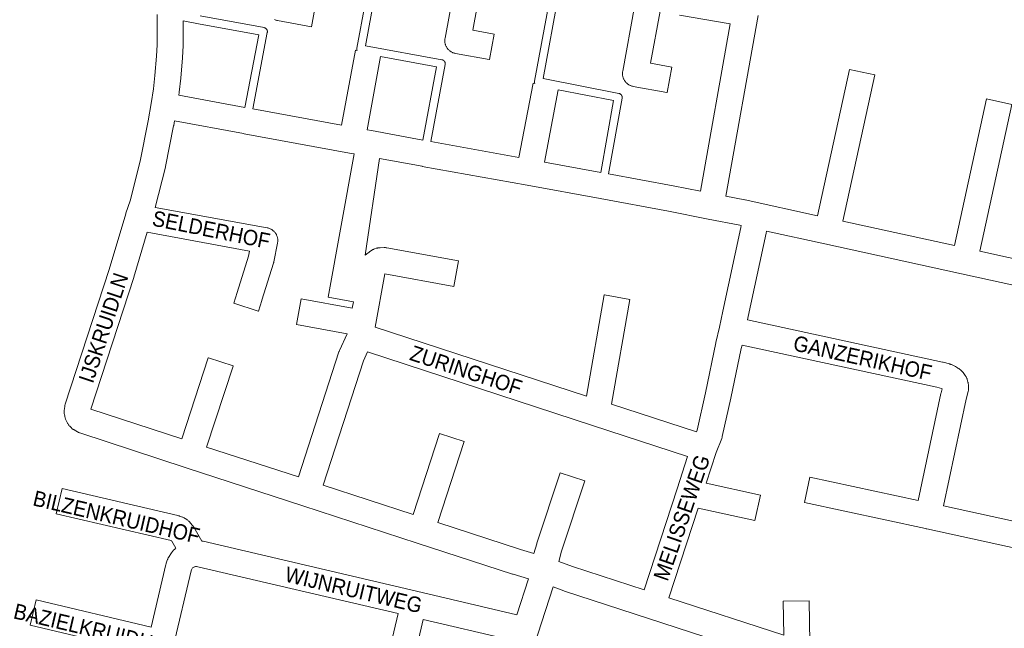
# Paper-space layout 'Layout1' of a CAD drawing. Header units: metres. Extents: x 123097 to 144122, y 392739 to 407589.
# Tile 226 of 510: x 130338 to 130832, y 398801 to 399106. Entities that reach past the tile are written whole.
import ezdxf
from ezdxf.enums import TextEntityAlignment as Align

# ---------------------------------------------------------------- set-up
doc = ezdxf.new("R2010")
doc.units = ezdxf.units.M
doc.header["$MEASUREMENT"] = 0
for name, color, linetype, lineweight in [('gs-anno-wegen algemeen tekst', 7, 'Continuous', 0), ('gs-knt-paden', 7, 'Continuous', 0), ('gs-knt-wegen algemeen', 7, 'Continuous', 0)]:
    doc.layers.add(name, color=color, linetype=linetype, lineweight=lineweight)
doc.styles.add('Style-Arial', font='arial.ttf')

psp = doc.layouts.get("Layout1")

# ---------------------------------------------------------------- linework, layer by layer
at = {"layer": 'gs-knt-paden', "color": 7, "linetype": 'Continuous', "flags": 128}
for points in [[(130507.519, 399090.598), (130507.511, 399090.613), (130507.473, 399090.701), (130507.439, 399090.791), (130507.409, 399090.882), (130507.383, 399090.974), (130507.362, 399091.067), (130507.346, 399091.161), (130507.334, 399091.256), (130507.326, 399091.352), (130507.323, 399091.448), (130507.325, 399091.543), (130507.331, 399091.639), (130507.341, 399091.734), (130507.356, 399091.828), (130515.66, 399136.732)], [(130519.611, 399135.995), (130511.675, 399093.076), (130550.036, 399086.03), (130550.13, 399086.01), (130550.223, 399085.986), (130550.314, 399085.958), (130550.404, 399085.925), (130550.493, 399085.888), (130550.58, 399085.847), (130550.664, 399085.802), (130550.746, 399085.752), (130550.826, 399085.699), (130550.903, 399085.643), (130550.978, 399085.582), (130551.049, 399085.518), (130551.117, 399085.451), (130551.182, 399085.38), (130551.244, 399085.307), (130551.302, 399085.23), (130551.356, 399085.151), (130551.407, 399085.07), (130551.453, 399084.986), (130551.496, 399084.9), (130551.534, 399084.812), (130551.568, 399084.723), (130551.598, 399084.631), (130551.623, 399084.539), (130551.644, 399084.445), (130551.661, 399084.351), (130551.673, 399084.256), (130551.68, 399084.16), (130551.683, 399084.064), (130551.681, 399083.969), (130551.675, 399083.873), (130551.664, 399083.778), (130551.649, 399083.683), (130544.414, 399045.048)], [(130596.579, 399074.131), (130596.545, 399074.207), (130596.508, 399074.298), (130596.477, 399074.391), (130596.45, 399074.485), (130596.427, 399074.58), (130596.409, 399074.677), (130596.396, 399074.774), (130596.388, 399074.871), (130596.384, 399074.969), (130596.385, 399075.067), (130596.391, 399075.165), (130596.402, 399075.263), (130596.417, 399075.359), (130604.733, 399120.326)], [(130608.686, 399119.599), (130600.732, 399076.585), (130638.763, 399069.16), (130638.858, 399069.139), (130638.953, 399069.113), (130639.045, 399069.083), (130639.137, 399069.048), (130639.226, 399069.009), (130639.313, 399068.966), (130639.399, 399068.919), (130639.482, 399068.867), (130639.562, 399068.811), (130639.639, 399068.752), (130639.714, 399068.689), (130639.785, 399068.622), (130639.853, 399068.552), (130639.918, 399068.479), (130639.978, 399068.403), (130640.036, 399068.324), (130640.089, 399068.242), (130640.138, 399068.158), (130640.183, 399068.071), (130640.224, 399067.983), (130640.26, 399067.892), (130640.292, 399067.8), (130640.32, 399067.706), (130640.343, 399067.612), (130640.361, 399067.516), (130640.375, 399067.419), (130640.383, 399067.322), (130640.388, 399067.224), (130640.387, 399067.127), (130640.382, 399067.03), (130640.372, 399066.932), (130640.357, 399066.836), (130633.621, 399028.855)], [(130451.285, 399062.122), (130458.155, 399098.521), (130427.991, 399104.061), (130427.967, 399104.066), (130420.31, 399105.57)], [(130428.729, 399108.013), (130460.868, 399102.11), (130460.962, 399102.09), (130461.055, 399102.066), (130461.147, 399102.038), (130461.237, 399102.005), (130461.325, 399101.968), (130461.412, 399101.927), (130461.497, 399101.881), (130461.579, 399101.832), (130461.659, 399101.779), (130461.736, 399101.722), (130461.81, 399101.661), (130461.882, 399101.597), (130461.95, 399101.53), (130462.015, 399101.459), (130462.077, 399101.386), (130462.135, 399101.309), (130462.189, 399101.23), (130462.24, 399101.149), (130462.286, 399101.065), (130462.328, 399100.979), (130462.367, 399100.891), (130462.401, 399100.801), (130462.431, 399100.71), (130462.456, 399100.617), (130462.477, 399100.523), (130462.493, 399100.429), (130462.505, 399100.334), (130462.512, 399100.238), (130462.515, 399100.142), (130462.513, 399100.046), (130462.507, 399099.95), (130462.496, 399099.855), (130462.48, 399099.76), (130455.237, 399061.386)], [(130540.46, 399045.772), (130547.326, 399082.44), (130519.283, 399087.592)], [(130629.667, 399029.582), (130636.054, 399065.593), (130608.375, 399070.997)]]:
    psp.add_lwpolyline(points, dxfattribs=at)
at = {"layer": 'gs-knt-wegen algemeen', "color": 7, "linetype": 'Continuous', "flags": 128}
for points in [[(130570.281, 399126.579), (130565.55, 399100.818), (130576.137, 399098.873, -0.3714581), (130576.144, 399098.862), (130573.795, 399086.074, -0.3567164), (130573.785, 399086.067), (130556.795, 399089.188), (130556.482, 399089.254), (130556.173, 399089.334), (130555.868, 399089.43), (130555.568, 399089.541), (130555.274, 399089.666), (130554.987, 399089.805), (130554.706, 399089.959), (130554.434, 399090.126), (130554.17, 399090.306), (130553.915, 399090.499), (130553.67, 399090.704), (130553.436, 399090.921), (130553.212, 399091.149), (130553, 399091.388), (130552.8, 399091.637), (130552.612, 399091.895), (130552.437, 399092.163), (130552.275, 399092.438), (130552.128, 399092.721), (130551.994, 399093.012), (130551.874, 399093.308), (130551.77, 399093.61), (130551.68, 399093.917), (130551.605, 399094.227), (130551.546, 399094.541), (130551.502, 399094.858), (130551.474, 399095.176), (130551.462, 399095.495), (130551.465, 399095.815), (130551.484, 399096.134), (130551.518, 399096.448), (130551.518, 399096.451), (130551.519, 399096.456), (130551.568, 399096.767), (130557.474, 399128.926)], [(130486.949, 399115.363), (130484.6, 399102.575, -0.3567164), (130484.59, 399102.568), (130467.6, 399105.689), (130467.287, 399105.755), (130466.978, 399105.835), (130466.673, 399105.931), (130466.373, 399106.042), (130466.079, 399106.167)], [(130659.402, 399110.303), (130654.63, 399084.328), (130665.217, 399082.383, -0.3714575), (130665.224, 399082.372), (130662.875, 399069.584, -0.3567164), (130662.865, 399069.577), (130645.875, 399072.698), (130645.562, 399072.764), (130645.253, 399072.844), (130644.948, 399072.94), (130644.648, 399073.051), (130644.354, 399073.176), (130644.067, 399073.315), (130643.786, 399073.469), (130643.514, 399073.636), (130643.25, 399073.816), (130642.995, 399074.009), (130642.75, 399074.214), (130642.516, 399074.431), (130642.292, 399074.659), (130642.08, 399074.898), (130641.88, 399075.147), (130641.692, 399075.405), (130641.517, 399075.673), (130641.355, 399075.948), (130641.208, 399076.232), (130641.074, 399076.522), (130640.954, 399076.818), (130640.85, 399077.12), (130640.76, 399077.427), (130640.685, 399077.737), (130640.626, 399078.051), (130640.582, 399078.368), (130640.554, 399078.686), (130640.542, 399079.006), (130640.545, 399079.325), (130640.564, 399079.644), (130640.598, 399079.962), (130640.648, 399080.277), (130646.601, 399112.685)], [(130499.712, 399053.252), (130506.626, 399090.754, -0.3859921), (130506.637, 399090.761), (130507.519, 399090.598)], [(130692.374, 399017.691), (130701.925, 399015.824), (130702.067, 399015.795), (130738.378, 399007.852), (130754.295, 399081.182, -0.3851949), (130754.307, 399081.189), (130767.007, 399078.431), (130767.012, 399078.431, -0.4000867), (130767.019, 399078.419), (130767.018, 399078.415)], [(130767.018, 399078.415), (130751.099, 399005.075), (130807.025, 398992.885), (130823.104, 399066.434, -0.3851658), (130823.116, 399066.441), (130835.817, 399063.664, -0.3694557), (130835.824, 399063.653), (130819.743, 398990.1), (130875.715, 398977.786), (130891.289, 399051.391, -0.3853052), (130891.301, 399051.398), (130904.02, 399048.707, -0.36983), (130904.027, 399048.696), (130888.44, 398975.031), (130906.165, 398971.257)], [(130588.657, 399037.043), (130595.746, 399074.28, -0.3858099), (130595.758, 399074.287), (130596.579, 399074.131)], [(130391.567, 399009.047), (130393.675, 399015.349), (130398.734, 399035.262), (130402.725, 399055.393), (130404.288, 399064.081, -0.3864475), (130404.299, 399064.088), (130404.312, 399064.085)], [(130478.084, 398876.9), (130498.367, 398939.541), (130498.446, 398939.771), (130498.533, 398939.998), (130498.629, 398940.221), (130502.479, 398948.723), (130477.142, 398953.363, -0.371497), (130477.134, 398953.373), (130479.476, 398966.162, -0.3860242), (130479.487, 398966.17), (130505.056, 398961.488), (130505.656, 398964.747), (130492.942, 398967.057, -0.3715862), (130492.935, 398967.068), (130505.985, 399038.898)], [(130518.79, 399036.541), (130511.612, 398988.044), (130511.773, 398988.229), (130511.966, 398988.433), (130512.167, 398988.628), (130512.376, 398988.814), (130512.594, 398988.991), (130512.819, 398989.159), (130514.438, 398990.312), (130514.668, 398990.469), (130514.905, 398990.616), (130515.148, 398990.752), (130515.397, 398990.878), (130515.651, 398990.993), (130515.91, 398991.098), (130516.173, 398991.191), (130517.121, 398991.504), (130517.388, 398991.586), (130517.658, 398991.656), (130517.931, 398991.715), (130518.206, 398991.761), (130518.483, 398991.797), (130518.762, 398991.82), (130519.041, 398991.831), (130521.028, 398991.868), (130521.288, 398991.867), (130521.548, 398991.857), (130521.807, 398991.836), (130522.065, 398991.804), (130522.321, 398991.763), (130558.305, 398985.174, -0.3714977), (130558.312, 398985.164), (130555.971, 398972.375, -0.3567617), (130555.961, 398972.367), (130521.46, 398978.684), (130516.554, 398952.031), (130622.5, 398917.469), (130631.449, 398968.172, -0.3862267), (130631.461, 398968.18), (130644.264, 398965.92, -0.3719174), (130644.271, 398965.909), (130635.001, 398913.389), (130677.62, 398899.468)], [(130457.971, 398959.934), (130457.966, 398959.934), (130445.62, 398964.007, -0.3848337), (130445.614, 398964.019), (130447.377, 398969.364), (130453.025, 398987.539), (130453.547, 398990.157), (130402.295, 398999.527)], [(130700.487, 398942.953), (130700.124, 398941.374), (130694.833, 398916.426), (130694.824, 398916.382), (130690.601, 398897.119), (130690.54, 398896.865), (130690.469, 398896.615), (130690.388, 398896.367), (130690.297, 398896.123), (130687.554, 398889.173), (130682.526, 398873.722), (130709.72, 398867.79, -0.3694834), (130709.727, 398867.779), (130706.956, 398855.077, -0.3543138), (130706.946, 398855.069), (130678.477, 398861.279), (130663.851, 398816.337)], [(130868.716, 398834.311), (130793.142, 398850.894), (130793.102, 398850.897), (130792.794, 398850.941), (130792.489, 398850.999), (130731.796, 398864.081, -0.3696189), (130731.789, 398864.092), (130734.528, 398876.802, -0.3852243), (130734.54, 398876.809), (130788.844, 398865.104), (130800.199, 398918.799), (130800.265, 398919.082), (130800.774, 398921.047), (130800.466, 398921.191), (130798.139, 398921.83), (130700.487, 398942.953)], [(130374.002, 398910.885), (130419.686, 398895.955), (130432.902, 398936.547, -0.3847825), (130432.914, 398936.553), (130445.276, 398932.528, -0.3847818), (130445.282, 398932.516), (130432.063, 398891.914), (130478.084, 398876.9)], [(130490.461, 398872.862), (130535.537, 398858.158), (130548.799, 398898.715, -0.3847973), (130548.811, 398898.722), (130561.168, 398894.681, -0.3847993), (130561.175, 398894.669), (130547.915, 398854.121), (130589.424, 398840.58), (130596.18, 398838.601), (130597.559, 398843.403), (130597.633, 398843.645), (130609.292, 398879.007, -0.3848315), (130609.304, 398879.013), (130621.651, 398874.942, -0.3848296), (130621.658, 398874.93), (130610.038, 398839.689), (130608.577, 398834.598), (130615.567, 398832.058), (130651.471, 398820.367)], [(130416.583, 398841.251), (130414.596, 398844.684), (130414.348, 398844.972), (130414.304, 398844.988), (130356.612, 398858.452, -0.3687203), (130356.605, 398858.463), (130359.56, 398871.124, -0.3849179), (130359.571, 398871.131), (130417.679, 398857.571), (130417.954, 398857.5), (130418.226, 398857.418), (130418.494, 398857.323), (130419.917, 398856.787), (130420.186, 398856.679), (130420.449, 398856.559), (130420.708, 398856.427), (130420.96, 398856.284), (130421.205, 398856.13), (130422.106, 398855.536), (130422.354, 398855.365), (130422.593, 398855.182), (130422.824, 398854.988), (130423.045, 398854.784), (130423.257, 398854.57), (130423.458, 398854.347), (130424.861, 398852.715), (130425.053, 398852.482), (130425.234, 398852.24), (130425.403, 398851.989), (130425.56, 398851.732), (130429.579, 398844.789)], [(130401.35, 398788.986), (130343.605, 398802.618, -0.3685916), (130343.598, 398802.629), (130346.585, 398815.283, -0.3848796), (130346.597, 398815.29), (130404.308, 398801.665)], [(130663.851, 398816.337), (130721.423, 398797.606), (130721.069, 398814.58, -0.3849812), (130721.078, 398814.59), (130734.076, 398814.86, -0.3849766), (130734.087, 398814.851), (130734.523, 398793.915), (130734.522, 398793.604), (130734.509, 398793.348), (130780.781, 398778.293), (130793.026, 398774.594), (130805.911, 398770.922), (130850.038, 398759.096)]]:
    psp.add_lwpolyline(points, format="xyb", dxfattribs=at)
for points in [[(130404.312, 399064.085), (130405.413, 399071.366), (130406.157, 399078.111), (130406.962, 399087.828), (130407.224, 399093.513), (130407.307, 399108.744)], [(130420.31, 399105.57), (130420.243, 399093.31), (130420.236, 399093.047), (130419.963, 399087.11), (130419.948, 399086.871), (130419.125, 399076.947), (130419.108, 399076.771), (130418.34, 399069.808), (130418.306, 399069.549), (130418.1, 399068.191)], [(130679.595, 399020.189), (130694.615, 399104.075), (130669.146, 399108.429)], [(130708.579, 399108.186), (130692.374, 399017.691)], [(130519.283, 399087.592), (130512.525, 399050.937)], [(130608.375, 399070.997), (130601.468, 399034.718)], [(130418.1, 399068.191), (130451.285, 399062.122)], [(130455.237, 399061.386), (130499.712, 399053.252)], [(130415.946, 399055.349), (130415.529, 399053.031), (130415.508, 399052.918), (130411.472, 399032.56), (130411.436, 399032.391), (130411.396, 399032.223), (130406.267, 399012.037)], [(130505.985, 399038.898), (130503.765, 399039.275), (130450.881, 399048.946), (130450.568, 399049.011), (130450.496, 399049.03), (130415.946, 399055.349)], [(130512.525, 399050.937), (130514.725, 399050.535), (130514.737, 399050.532), (130540.46, 399045.772)], [(130544.414, 399045.048), (130588.657, 399037.043)], [(130700.071, 399002.903), (130699.356, 399003.06), (130683.588, 399006.142), (130663.563, 399010.058), (130629.331, 399016.409), (130592.683, 399023.084), (130540.079, 399032.601), (130540.053, 399032.606), (130518.79, 399036.541)], [(130601.468, 399034.718), (130629.667, 399029.582)], [(130633.621, 399028.855), (130665.969, 399022.854), (130666.03, 399022.842), (130679.595, 399020.189)], [(130406.267, 399012.037), (130462.394, 399001.776), (130462.7, 399001.712), (130463.003, 399001.634), (130463.302, 399001.541), (130463.596, 399001.434), (130463.885, 399001.313), (130464.167, 399001.178), (130464.443, 399001.03), (130464.711, 399000.869), (130464.971, 399000.695), (130465.223, 399000.508), (130465.465, 399000.31), (130465.697, 399000.101), (130465.919, 398999.88), (130466.131, 398999.649), (130466.331, 398999.408), (130466.519, 398999.158), (130466.694, 398998.9), (130466.858, 398998.633), (130467.008, 398998.358), (130467.145, 398998.076), (130467.268, 398997.789), (130467.377, 398997.496), (130467.472, 398997.197), (130467.552, 398996.895), (130467.618, 398996.589), (130467.669, 398996.28), (130467.706, 398995.969), (130467.727, 398995.657), (130467.733, 398995.344), (130467.724, 398995.031), (130467.7, 398994.719), (130467.661, 398994.409), (130467.608, 398994.1), (130465.728, 398984.661), (130465.679, 398984.439), (130465.623, 398984.219), (130465.56, 398984.001), (130459.794, 398965.446), (130459.76, 398965.342), (130459.759, 398965.339), (130459.758, 398965.336), (130457.978, 398959.94), (130457.971, 398959.934)], [(130593.351, 398825.862), (130585.669, 398828.113), (130585.48, 398828.171), (130537.684, 398843.763), (130480.248, 398862.498), (130421.84, 398881.554), (130368.524, 398898.978), (130368.28, 398899.063), (130368.039, 398899.158), (130367.802, 398899.262), (130367.57, 398899.376), (130367.343, 398899.499), (130365.626, 398900.469), (130365.388, 398900.61), (130365.156, 398900.762), (130364.931, 398900.923), (130364.713, 398901.093), (130364.502, 398901.273), (130364.299, 398901.461), (130364.105, 398901.658), (130363.417, 398902.383), (130363.209, 398902.614), (130363.013, 398902.854), (130362.827, 398903.103), (130362.654, 398903.36), (130362.494, 398903.626), (130362.346, 398903.899), (130361.507, 398905.541), (130361.372, 398905.82), (130361.251, 398906.106), (130361.144, 398906.397), (130361.051, 398906.693), (130360.971, 398906.993), (130360.907, 398907.296), (130360.722, 398908.278), (130360.676, 398908.552), (130360.642, 398908.828), (130360.62, 398909.106), (130360.61, 398909.384), (130360.611, 398909.662), (130360.625, 398909.941), (130360.65, 398910.218), (130360.874, 398912.193), (130360.909, 398912.453), (130360.955, 398912.711), (130361.01, 398912.968), (130361.076, 398913.222), (130361.153, 398913.473), (130383.102, 398980.921), (130391.504, 399008.853), (130391.565, 399009.04)], [(130391.565, 399009.04), (130391.566, 399009.044), (130391.567, 399009.047)], [(130391.565, 399009.04), (130391.566, 399009.044), (130391.567, 399009.047)], [(130677.62, 398899.468), (130677.995, 398900.417), (130682.101, 398919.148), (130687.399, 398944.13), (130687.422, 398944.237), (130689.22, 398952.055), (130690.846, 398960.011), (130690.859, 398960.074), (130699.842, 399001.891), (130699.857, 399001.959), (130700.071, 399002.903)], [(130402.295, 398999.527), (130395.549, 398977.101), (130395.505, 398976.961), (130374.002, 398910.885)], [(130712.79, 399000.121), (130712.564, 398999.123), (130703.596, 398957.371), (130703.249, 398955.676)], [(130902.669, 398958.69), (130879.369, 398963.651), (130879.326, 398963.66), (130810.602, 398978.78), (130741.971, 398993.738), (130741.966, 398993.739), (130712.79, 399000.121)], [(130703.249, 398955.676), (130801.067, 398934.518), (130801.242, 398934.477), (130801.416, 398934.432), (130804.447, 398933.599), (130804.71, 398933.521), (130804.97, 398933.432), (130805.225, 398933.331), (130805.476, 398933.221), (130806.928, 398932.543), (130807.206, 398932.405), (130807.477, 398932.254), (130808.559, 398931.617), (130808.771, 398931.487), (130808.978, 398931.348), (130809.18, 398931.202), (130809.375, 398931.048), (130810.202, 398930.373), (130810.404, 398930.2), (130810.6, 398930.019), (130810.788, 398929.83), (130810.969, 398929.633), (130811.141, 398929.43), (130811.304, 398929.219), (130812.355, 398927.807), (130812.524, 398927.57), (130812.681, 398927.326), (130812.828, 398927.074), (130812.963, 398926.817), (130813.087, 398926.554), (130813.198, 398926.285), (130813.298, 398926.012), (130813.385, 398925.734), (130813.746, 398924.49), (130813.822, 398924.203), (130813.885, 398923.913), (130813.935, 398923.621), (130813.971, 398923.326), (130813.994, 398923.03), (130814.068, 398921.671), (130814.078, 398921.385), (130814.074, 398921.099), (130814.058, 398920.814), (130814.03, 398920.529), (130813.989, 398920.246), (130813.936, 398919.965), (130813.871, 398919.687), (130812.907, 398915.963), (130801.574, 398862.373), (130873.186, 398846.66)], [(130673.222, 398887.208), (130625.588, 398902.766), (130512.645, 398939.61), (130510.641, 398935.183), (130490.461, 398872.862)], [(130651.471, 398820.367), (130667.918, 398870.909), (130673.222, 398887.208)], [(130429.579, 398844.789), (130429.81, 398844.753), (130430.052, 398844.711), (130430.292, 398844.66)], [(130430.292, 398844.66), (130537.323, 398819.675), (130537.332, 398819.672), (130587.566, 398807.868)], [(130404.308, 398801.665), (130411.666, 398833.093), (130411.739, 398833.375), (130411.824, 398833.653), (130412.327, 398835.174), (130412.431, 398835.466), (130412.549, 398835.752), (130412.681, 398836.032), (130412.825, 398836.306), (130412.983, 398836.573), (130414.397, 398838.842), (130414.557, 398839.086), (130414.727, 398839.322), (130414.908, 398839.551), (130415.099, 398839.771), (130415.299, 398839.983), (130416.243, 398840.935), (130416.453, 398841.137), (130416.583, 398841.251)], [(130528.019, 398808.476), (130427.571, 398831.925), (130427.044, 398832.006), (130426.393, 398831.994), (130426.112, 398831.939), (130425.997, 398831.898), (130425.027, 398831.282), (130424.445, 398830.347), (130424.277, 398829.841), (130415.5, 398792.352), (130401.011, 398730.023)], [(130587.566, 398807.868), (130593.351, 398825.862)], [(130605.716, 398821.785), (130598.118, 398798.151), (130595.82, 398791.054), (130583.071, 398735.296), (130583.052, 398735.213), (130572.981, 398693.689), (130570.762, 398683.996), (130570.754, 398683.964), (130544.335, 398571.224), (130544.05, 398570.006)], [(130848.123, 398746.13), (130802.491, 398758.359), (130802.392, 398758.386), (130789.408, 398762.086), (130789.309, 398762.115), (130776.949, 398765.849), (130776.818, 398765.89), (130724.48, 398782.919), (130653.632, 398805.97), (130611.431, 398819.712), (130611.224, 398819.783), (130605.716, 398821.785)], [(130518.062, 398765.969), (130528.019, 398808.476)], [(130540.695, 398805.507), (130530.396, 398761.533)], [(130583.554, 398795.437), (130540.695, 398805.507)]]:
    psp.add_lwpolyline(points, dxfattribs=at)

# ---------------------------------------------------------------- texts
at = {"layer": 'gs-anno-wegen algemeen tekst', "color": 7, "style": 'Style-Arial', "width": 0.909091}
for s, rotation, p in [('SELDERHOF', 348.66756, (130434.358, 399000.859)), ('IJSKRUIDLN', 71.65746, (130380.315, 398951.661)), ('GANZERIKHOF', 347.45499, (130760.963, 398936.549)), ('ZURINGHOF', 341.7771, (130562.162, 398930.293)), ('MELISSEWEG', 70.9593, (130670.255, 398856.534)), ('WIJNRUITWEG', 346.75722, (130505.783, 398820.323))]:
    psp.add_text(s, height=7.7, rotation=rotation, dxfattribs=at).set_placement(p, align=Align.MIDDLE_CENTER)
at = {"layer": 'gs-anno-wegen algemeen tekst', "color": 7, "char_height": 7.7, "attachment_point": 5, "line_spacing_factor": 0.6, "style": 'Style-Arial'}
for s, insert, rotation in [('\\H1x;\\W0.909091;BILZENKRUIDHOF^J', (130386.854, 398856.761), 346.89204), ('\\H1x;\\W0.909091;BAZIELKRUIDHOF^J', (130376.837, 398800.143), 346.78966)]:
    psp.add_mtext(s, dxfattribs=dict(at, insert=insert, rotation=rotation))

doc.saveas('drawing.dxf')
